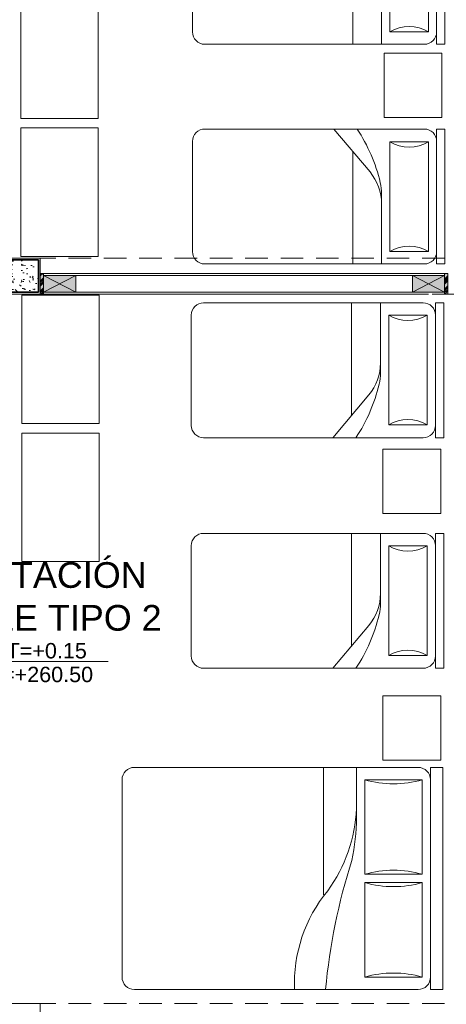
# Model space of a CAD drawing. Header units: millimetres. Extents: x -8931983 to 9630244, y 4 to 18563053.
# Tile 258 of 329: x 349149.35 to 349152.67, y 9282004.57 to 9282012.23. Entities that reach past the tile are written whole.
import ezdxf

# ---------------------------------------------------------------- set-up
doc = ezdxf.new("R2010")
doc.units = ezdxf.units.MM
doc.linetypes.add('CONTINUA', pattern=[0])
doc.linetypes.add('DASHED2', pattern=[0.375, 0.25, -0.125])
for name, color, linetype, lineweight in [('.', 7, 'Continuous', 0), ('0_PROYECCIONES 1', 1, 'DASHED2', 0), ('COLUMNAS', 3, 'Continuous', 35), ('COLUMNETAS TOP', 253, 'Continuous', 0), ('G-ANNO-DIMS', 7, 'Continuous', 5), ('JUNTAS DE DILATACIÓN', 160, 'CONTINUA', 9), ('Mobiliario', 43, 'Continuous', 5), ('MURO', 133, 'Continuous', 15), ('TARRAJEO', 32, 'Continuous', 0), ('TEXTO AMBIENTES', 7, 'Continuous', 30)]:
    doc.layers.add(name, color=color, linetype=linetype, lineweight=lineweight)
for name, color, linetype, lineweight, true_color in [('0_COLUMNA ACHURADO', 250, 'Continuous', 0, 0x363636), ('LMOBILIARIO', 252, 'Continuous', 5, 0x898989), ('P_MOBILIARIO', 251, 'Continuous', 5, 0x6b6b6b)]:
    doc.layers.add(name, color=color, linetype=linetype, lineweight=lineweight, true_color=true_color)
doc.styles.add('Arial_1', font='arial.ttf', dxfattribs={"height": 0.15})

# ---------------------------------------------------------------- blocks, each defined once
blk = doc.blocks.new('columnas 2do bloque')
at = {"layer": '0_COLUMNA ACHURADO'}
h = blk.add_hatch(dxfattribs=at)
h.set_pattern_fill('AR-CONC', color=256, scale=0.00088, angle=90.00000000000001)
h.set_pattern_definition([(140, (-11261.53227244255, -3115.807211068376), (0.0140263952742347, 0.1603225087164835), [0.016764, -0.184404]), (85.00000000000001, (-11261.53227244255, -3115.807211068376), (-0.1681300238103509, -0.0310142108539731), [0.0134112, -0.1475237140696]), (190.4514447, (-11261.53110357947, -3115.793850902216), (-0.1541036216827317, 0.1293082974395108), [0.014247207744, -0.156719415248]), (136.1842, (-11261.57697644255, -3115.807211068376), (0.0369972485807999, 0.2385495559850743), [0.025146, -0.2766059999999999]), (186.63555761, (-11261.57389336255, -3115.787331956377), (-0.2177349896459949, 0.2089156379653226), [0.0213708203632, -0.2350793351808]), (81.18415117, (-11261.57697644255, -3115.807211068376), (-0.2177349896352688, 0.2089156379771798), [0.0201167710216, -0.2212845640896]), (111, (-11261.56580044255, -3115.784859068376), (0.0899933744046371, 0.1334206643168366), [0.016764, -0.184404]), (56.00000000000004, (-11261.56580044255, -3115.784859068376), (-0.1620854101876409, 0.0543857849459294), [0.0134112, -0.1475232]), (161.451445, (-11261.55830099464, -3115.773740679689), (-0.0720920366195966, 0.1878064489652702), [0.014247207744, -0.1567191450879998]), (127.5, (-11261.53227244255, -3115.807211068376), (-0.0744084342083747, 0.0027179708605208), [0, -0.14573504, 0, -0.1497584, 0, -0.148082]), (97.49999999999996, (-11261.53227244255, -3115.807211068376), (-0.0881589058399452, 0.0588013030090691), [0, -0.08538464, 0, -0.14238224, 0, -0.0564388]), (57.50000000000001, (-11261.53227244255, -3115.857056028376), (0.0050412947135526, 0.1193197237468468), [0, -0.05588, 0, -0.1743456, 0, -0.2313432]), (47.5, (-11261.53227244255, -3115.879408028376), (-0.0223753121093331, 0.1303536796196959), [0, -0.072644, 0, -0.11578336, 0, -0.1642872])])
h.paths.add_polyline_path([(-7.414999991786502, -17.46499999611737), (-7.014999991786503, -17.46500000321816), (-7.014999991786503, -17.71500000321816), (-7.414999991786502, -17.71499999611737)])
at = {"layer": 'COLUMNAS', "color": 6, "elevation": 1.7598722e-09}
blk.add_lwpolyline([(-7.414999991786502, -17.46499999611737), (-7.014999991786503, -17.46500000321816), (-7.014999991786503, -17.71500000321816), (-7.414999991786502, -17.71499999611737)], close=True, dxfattribs=at)
at = {"layer": 'TARRAJEO'}
for points, elevation in [([(-7.429999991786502, -17.44999999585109), (-6.999999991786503, -17.45000000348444), (-6.999999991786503, -17.73000000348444), (-7.429999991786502, -17.72999999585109)], 1.7598722e-09), ([(-7.429999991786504, -23.25000000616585), (-6.999999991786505, -23.25000000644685), (-6.999999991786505, -23.53000000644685), (-7.429999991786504, -23.53000000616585)], 2.6072939e-09)]:
    blk.add_lwpolyline(points, close=True, dxfattribs=dict(at, elevation=elevation))
blk = doc.blocks.new('Cotas de elevación - M_Cota de elevación - Destino rellenado-517392-Nivel 1')
at = {"layer": 'G-ANNO-DIMS'}
for p, q in [((0, -0.0015), (0, 0.0015)), ((-0.0015, 0), (0.013, 0))]:
    blk.add_line(p, q, dxfattribs=at)
blk.add_circle((0, 0), 0.001, dxfattribs=at)
blk = doc.blocks.new('CAMA DE PLAZA Y MEDIA')
at = {"layer": 'LMOBILIARIO', "linetype": 'ByBlock', "lineweight": 0}
for p, q in [((-2.463999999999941, -0.4739999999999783), (-2.463999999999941, 0.5760000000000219)), ((-2.40000000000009, 0.5760000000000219), (-2.463999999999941, 0.5760000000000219)), ((-2.40000000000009, -0.4739999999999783), (-2.40000000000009, 0.5760000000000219)), ((-2.304000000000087, 0.5760000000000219), (-0.5960000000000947, 0.5760000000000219)), ((-1.971999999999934, 0.5760000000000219), (-1.971999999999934, 0.0311116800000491)), ((-1.747999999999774, 0.5760000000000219), (-1.747999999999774, -0.2980000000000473)), ((-2.035999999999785, 0.4800000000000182), (-2.335999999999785, 0.4800000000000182)), ((-2.335999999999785, -0.3739999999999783), (-2.335999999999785, 0.4800000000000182)), ((-2.035999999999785, -0.3739999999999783), (-2.035999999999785, 0.4800000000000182)), ((-0.5000000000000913, 0.4800000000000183), (-0.500000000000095, -0.3779999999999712)), ((-1.600487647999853, -0.4739999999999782), (-1.881704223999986, -0.1401147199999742)), ((-2.335999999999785, -0.3739999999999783), (-2.035999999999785, -0.3739999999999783)), ((-2.40000000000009, -0.4739999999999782), (-2.463999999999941, -0.4739999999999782)), ((-0.596000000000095, -0.4739999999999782), (-2.304000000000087, -0.4739999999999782))]:
    blk.add_line(p, q, dxfattribs=at)
for centre, radius, start, end in [((-2.304000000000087, 0.4800000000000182), 0.096, 90, 180), ((-0.596000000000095, 0.4800000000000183), 0.096, 0, 90), ((-2.18600000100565, 0.7300000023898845), 0.2915475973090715, 239.0362431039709, 300.963756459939), ((-1.58799999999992, 0.1072591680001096), 0.384, 180, 220.1059299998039), ((-1.58799999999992, 0.0311116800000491), 0.384, 180, 193.3927959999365), ((-0.6947586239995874, 0.2437930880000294), 1.30221216, 193.3927959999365, 213.4501019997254), ((-2.304000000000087, -0.3779999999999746), 0.096, 180, 270), ((-2.186000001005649, -0.6240000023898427), 0.2915475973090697, 59.03624354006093, 120.9637568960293), ((-0.596000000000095, -0.3779999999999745), 0.096, 270, 0)]:
    blk.add_arc(centre, radius, start, end, dxfattribs=at)
blk = doc.blocks.new('cama doble')
at = {"layer": 'LMOBILIARIO', "linetype": 'ByBlock', "lineweight": 0}
for p, q in [((-0.8640000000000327, 2.40000000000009), (-0.8640000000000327, 2.496000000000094)), ((-0.8640000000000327, 2.496000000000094), (0.8640000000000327, 2.496000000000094)), ((0.8640000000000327, 2.40000000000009), (0.8640000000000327, 2.496000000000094)), ((-0.8640000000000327, 2.40000000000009), (0.8640000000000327, 2.40000000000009)), ((-0.8640000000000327, 0.0960000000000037), (-0.8640000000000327, 2.304000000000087)), ((-0.0320000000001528, 2.336000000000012), (-0.7680000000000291, 2.336000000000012)), ((-0.7680000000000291, 2.336000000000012), (-0.7680000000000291, 1.888000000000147)), ((-0.0320000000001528, 1.888000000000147), (-0.0320000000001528, 2.336000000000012)), ((0.0320000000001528, 2.336000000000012), (0.0320000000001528, 1.888000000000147)), ((0.7680000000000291, 2.336000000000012), (0.0320000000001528, 2.336000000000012)), ((0.7680000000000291, 1.888000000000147), (0.7680000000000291, 2.336000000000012)), ((0.8640000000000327, 2.304000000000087), (0.8640000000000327, 0.0960000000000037)), ((-0.7680000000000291, 1.888000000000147), (-0.0320000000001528, 1.888000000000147)), ((0.0320000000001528, 1.888000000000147), (0.7680000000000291, 1.888000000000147)), ((0.4722603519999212, 1.824000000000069), (0.8640000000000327, 1.824000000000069)), ((-0.1280000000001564, 1.567999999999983), (0.8640000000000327, 1.567999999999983)), ((0.7680000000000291, 0), (-0.7680000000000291, 0))]:
    blk.add_line(p, q, dxfattribs=at)
for centre, radius, start, end in [((-0.7680000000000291, 2.304000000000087), 0.096, 90, 180), ((0.7680000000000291, 2.304000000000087), 0.096, 0, 90), ((-1.536000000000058, 2.11200000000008), 0.8, 343.7397950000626, 16.26020499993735), ((0.7359999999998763, 2.11200000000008), 0.8, 163.7397950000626, 196.2602049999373), ((-0.7359999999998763, 2.11200000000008), 0.8, 343.7397950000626, 16.26020499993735), ((1.536000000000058, 2.11200000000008), 0.8, 163.7397950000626, 196.2602049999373), ((-1.31040127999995, 6.342137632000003), 4.779777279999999, 275.3571560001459, 287.6665470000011), ((0.5961290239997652, 0.6487742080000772), 1.176381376, 92.5397820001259, 126.040310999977), ((0.4717605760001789, 0.2878627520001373), 1.536137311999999, 89.98135900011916, 102.4667440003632), ((-0.8160000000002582, 2.472000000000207), 1.130833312, 267.5672599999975, 309.5460809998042), ((-0.7680000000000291, 0.0960000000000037), 0.096, 180, 270), ((0.7680000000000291, 0.0960000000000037), 0.096, 270, 0)]:
    blk.add_arc(centre, radius, start, end, dxfattribs=at)
blk = doc.blocks.new('BLOQUE EDF 07 PG')
at = {"layer": '.', "true_color": 0xadddf7, "transparency": 33554572}
h = blk.add_hatch(color=141, dxfattribs=at)
h.dxf.hatch_style = 1
h.paths.add_polyline_path([(-6.999999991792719, -17.57000000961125), (-6.974999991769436, -17.57000000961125), (-6.974999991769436, -17.73000000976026), (-6.999999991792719, -17.73000000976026)])
h = blk.add_hatch(color=141, dxfattribs=at)
h.dxf.hatch_style = 1
h.paths.add_polyline_path([(-3.829999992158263, -17.57000000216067), (-3.854999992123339, -17.57000000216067), (-3.854999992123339, -17.73000000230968), (-3.829999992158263, -17.73000000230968)])
at = {"layer": 'COLUMNETAS TOP', "true_color": 0xc0c0c0}
for points in [[(-6.974999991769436, -17.58500001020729), (-6.724999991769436, -17.58500001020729), (-6.724999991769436, -17.71500000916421), (-6.974999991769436, -17.71500000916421)], [(-3.854999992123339, -17.58500000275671), (-4.104999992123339, -17.58500000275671), (-4.104999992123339, -17.71500000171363), (-3.854999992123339, -17.71500000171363)]]:
    blk.add_hatch(color=9, dxfattribs=at).paths.add_polyline_path(points)
at = {"layer": 'JUNTAS DE DILATACIÓN'}
h = blk.add_hatch(dxfattribs=at)
h.set_pattern_fill('ANSI34', color=256, scale=0.0029, angle=0.0939636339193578)
h.set_pattern_definition([(45.09396363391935, (-5606.775869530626, -1550.711894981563), (-0.0391281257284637, 0.0389999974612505), []), (45.09396363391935, (-5606.762848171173, -1550.711873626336), (-0.0391281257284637, 0.0389999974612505), []), (45.09396363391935, (-5606.749826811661, -1550.71185227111), (-0.0391281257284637, 0.0389999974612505), []), (45.09396363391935, (-5606.736805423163, -1550.711830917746), (-0.0391281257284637, 0.0389999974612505), [])])
h.paths.add_polyline_path([(-6.999999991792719, -17.57000000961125), (-6.974999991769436, -17.57000000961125), (-6.974999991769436, -17.73000000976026), (-6.999999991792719, -17.73000000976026)])
h = blk.add_hatch(dxfattribs=at)
h.set_pattern_fill('ANSI34', color=256, scale=0.0029, angle=0.0939636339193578)
h.set_pattern_definition([(45.09396363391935, (-5590.775869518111, -1550.711894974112), (-0.0391281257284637, 0.0389999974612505), []), (45.09396363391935, (-5590.762848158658, -1550.711873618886), (-0.0391281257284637, 0.0389999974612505), []), (45.09396363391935, (-5590.749826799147, -1550.711852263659), (-0.0391281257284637, 0.0389999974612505), []), (45.09396363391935, (-5590.736805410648, -1550.711830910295), (-0.0391281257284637, 0.0389999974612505), [])])
h.paths.add_polyline_path([(-3.829999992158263, -17.57000000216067), (-3.854999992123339, -17.57000000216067), (-3.854999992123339, -17.73000000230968), (-3.829999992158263, -17.73000000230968)])
at = {"layer": '0_PROYECCIONES 1', "ltscale": 0.7}
for points, elevation in [([(-0.279999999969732, -17.73000000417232), (-0.279999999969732, -17.45000000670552), (-10.5499999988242, -17.45000000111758), (-10.5499999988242, -17.72999999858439)], 3.3901415e-09), ([(-0.2800301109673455, -23.53000000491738), (-0.2800301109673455, -23.25000000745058), (-10.55003010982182, -23.25000000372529), (-10.55003010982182, -23.53000000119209)], 4.2375632e-09)]:
    blk.add_lwpolyline(points, close=True, dxfattribs=dict(at, elevation=elevation))
at = {"layer": 'COLUMNETAS TOP'}
for p, q in [((-6.724999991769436, -17.58500001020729, 3.3901415e-09), (-6.974999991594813, -17.71500001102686, 3.3901415e-09)), ((-6.974999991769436, -17.58500001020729, 3.3901415e-09), (-6.724999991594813, -17.71500001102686, 3.3901415e-09)), ((-4.104999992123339, -17.58500000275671, 3.3901415e-09), (-3.854999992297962, -17.71500000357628, 3.3901415e-09)), ((-3.854999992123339, -17.58500000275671, 3.3901415e-09), (-4.104999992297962, -17.71500000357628, 3.3901415e-09))]:
    blk.add_line(p, q, dxfattribs=at)
at = {"layer": 'COLUMNETAS TOP', "elevation": 3.3901415e-09}
for points in [[(-6.974999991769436, -17.58500001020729), (-6.724999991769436, -17.58500001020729), (-6.724999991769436, -17.71500000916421), (-6.974999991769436, -17.71500000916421)], [(-3.854999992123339, -17.58500000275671), (-4.104999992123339, -17.58500000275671), (-4.104999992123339, -17.71500000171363), (-3.854999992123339, -17.71500000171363)]]:
    blk.add_lwpolyline(points, close=True, dxfattribs=at)
at = {"layer": 'JUNTAS DE DILATACIÓN', "elevation": 3.3901415e-09}
for points in [[(-6.999999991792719, -17.57000000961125), (-6.974999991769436, -17.57000000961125), (-6.974999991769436, -17.73000000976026), (-6.999999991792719, -17.73000000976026)], [(-3.829999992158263, -17.57000000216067), (-3.854999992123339, -17.57000000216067), (-3.854999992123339, -17.73000000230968), (-3.829999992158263, -17.73000000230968)]]:
    blk.add_lwpolyline(points, close=True, dxfattribs=at)
at = {"layer": 'LMOBILIARIO', "lineweight": 0}
for points, elevation in [([(-6.551045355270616, -16.36343581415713), (-6.551045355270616, -15.36343581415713), (-7.151045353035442, -15.36343581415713), (-7.151045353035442, -16.36343581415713)], 25.58954935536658), ([(-4.325911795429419, -16.3572853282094), (-3.874911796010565, -16.3572853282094), (-3.874911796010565, -15.85628532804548), (-4.325911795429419, -15.85628532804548)], -1364.794621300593), ([(-6.551045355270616, -17.43744753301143), (-6.551045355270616, -16.43744753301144), (-7.151045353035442, -16.43744753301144), (-7.151045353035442, -17.43744753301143)], 25.58954935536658), ([(-6.542830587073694, -17.73779455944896), (-6.542830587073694, -18.73779455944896), (-7.14283058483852, -18.73779455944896), (-7.14283058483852, -17.73779455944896)], -20.54863760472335), ([(-6.542830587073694, -18.81180627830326), (-6.542830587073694, -19.81180627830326), (-7.14283058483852, -19.81180627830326), (-7.14283058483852, -18.81180627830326)], -20.54863760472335), ([(-4.335026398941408, -18.93729605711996), (-3.884026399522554, -18.93729605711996), (-3.884026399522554, -19.43829605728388), (-4.335026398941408, -19.43829605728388)], -1410.932808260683), ([(-4.335026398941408, -20.85746218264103), (-3.884026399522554, -20.85746218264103), (-3.884026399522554, -21.35846218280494), (-4.335026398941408, -21.35846218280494)], -1410.932808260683)]:
    blk.add_lwpolyline(points, close=True, dxfattribs=dict(at, elevation=elevation))
at = {"layer": 'MURO'}
for p, q in [((-6.724999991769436, -17.58503011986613, 3.3901415e-09), (-4.104999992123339, -17.58503011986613, 3.3901415e-09)), ((-6.724999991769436, -17.71499765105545, -20.54863759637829), (-4.104999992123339, -17.71503639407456, 3.3901415e-09))]:
    blk.add_line(p, q, dxfattribs=at)
at = {"layer": 'TARRAJEO'}
for p, q in [((-6.974999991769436, -17.57000000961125, 3.3901415e-09), (-3.854999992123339, -17.57000000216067, 3.3901415e-09)), ((-6.974999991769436, -17.72999999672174, 3.3901415e-09), (-3.980000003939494, -17.73000000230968, -20.54863759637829))]:
    blk.add_line(p, q, dxfattribs=at)
at = {"layer": 'Mobiliario', "xscale": -1, "rotation": 270}
blk.add_blockref('cama doble', (-6.364163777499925, -22.27797480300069, -1410.932808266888), dxfattribs=at)
at = {"layer": 'MURO'}
blk.add_blockref('columnas 2do bloque', (0, 0, 1.6302693e-09), dxfattribs=at)
at = {"layer": 'P_MOBILIARIO', "lineweight": 0, "rotation": 180}
for p in [(-6.31656387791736, -15.21046373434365, -659.3282171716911), (-6.31656387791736, -16.92014472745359, -659.328217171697)]:
    blk.add_blockref('CAMA DE PLAZA Y MEDIA', p, dxfattribs=at)
at = {"layer": 'P_MOBILIARIO', "lineweight": 0, "xscale": -1}
for p in [(-6.325678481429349, -18.37443665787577, -705.4664041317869), (-6.325678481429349, -20.16847305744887, -705.466404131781)]:
    blk.add_blockref('CAMA DE PLAZA Y MEDIA', p, dxfattribs=at)
at = {"layer": 'TEXTO AMBIENTES', "xscale": 99.99999999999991, "yscale": 99.99999999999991, "zscale": 99.99999999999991}
blk.add_blockref('Cotas de elevación - M_Cota de elevación - Destino rellenado-517392-Nivel 1', (-7.771162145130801, -20.58926817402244, 1410.932808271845), dxfattribs=at)
at = {"layer": 'TEXTO AMBIENTES', "insert": (-8.20118525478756, -19.81660915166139, 1410.932808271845), "char_height": 0.2, "width": 2.349898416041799, "attachment_point": 1, "style": 'Arial_1'}
blk.add_mtext('\\pxqc;HABITACIÓN TRIPLE TIPO 2', dxfattribs=at)
at = {"layer": 'TEXTO AMBIENTES', "char_height": 0.12, "width": 0.9021418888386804, "attachment_point": 1, "line_spacing_factor": 0.9417779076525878, "style": 'Arial_1'}
for s, insert in [('NPT=+0.15', (-7.495442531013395, -20.44587190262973, 1410.932808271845)), ('NT=+260.50', (-7.521264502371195, -20.63049312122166, 1410.932808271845))]:
    blk.add_mtext(s, dxfattribs=dict(at, insert=insert))

msp = doc.modelspace()

# ---------------------------------------------------------------- block references
at = {"lineweight": 5}
msp.add_blockref('BLOQUE EDF 07 PG', (349156.5146963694, 9282027.82441095, -3.2605385e-09), dxfattribs=at)

doc.saveas('drawing.dxf')
